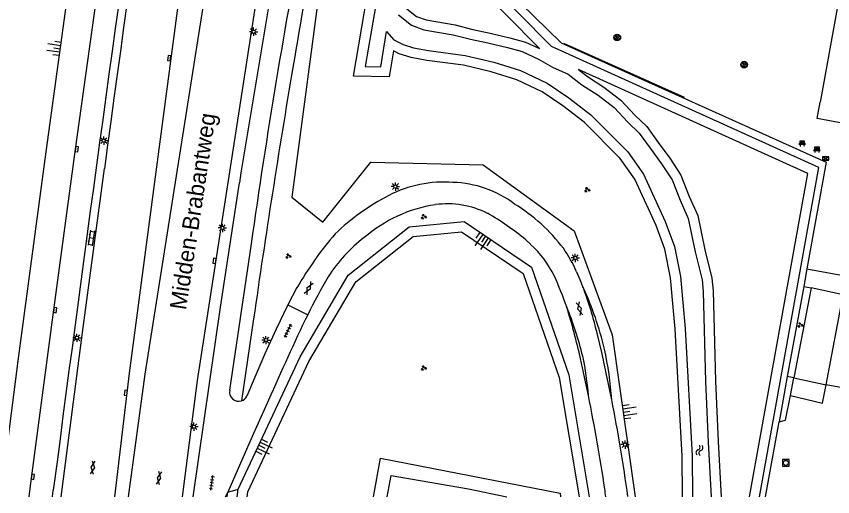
# Model space of a CAD drawing. Extents: x 130998 to 133001, y 398999 to 403002.
# Drawn here: x 132747.8 to 132870.8, y 399000 to 399072.4 of the extents above; entities that cross this region are included whole.
import ezdxf

# ---------------------------------------------------------------- set-up
doc = ezdxf.new("R2010")
doc.units = 0
for name, color, linetype in [('bs-afsc-ballenvanger', 7, 'Continuous'), ('bs-symb-sproeier', 7, 'Continuous'), ('gg-afsc-hekwerk', 7, 'Continuous'), ('gg-anno-openbare ruimte label', 7, 'Continuous'), ('gg-bbg-bijgebouw', 7, 'Continuous'), ('gg-knt-BGT kruinlijn', 7, 'Continuous'), ('gg-knt-bovenkant onderkant talud', 7, 'Continuous'), ('gg-knt-verharding', 7, 'Continuous'), ('gg-kntw-bovenkant insteek waterloop', 7, 'Continuous'), ('gt-grn-groengrens', 7, 'Continuous'), ('gt-symb-bank', 7, 'Continuous'), ('gt-symb-gesloten verharding', 7, 'Continuous'), ('gt-symb-groenvak', 7, 'Continuous'), ('gt-symb-kast', 7, 'Continuous'), ('gt-symb-klinker verharding', 7, 'Continuous'), ('gt-symb-kolk', 7, 'Continuous'), ('gt-symb-lichtmast', 7, 'Continuous'), ('gt-symb-rioolschacht', 7, 'Continuous'), ('gt-symb-talud symbool', 7, 'Continuous'), ('gt-symb-tegel verharding', 7, 'Continuous'), ('gt-symb-watersymbool', 7, 'Continuous')]:
    doc.layers.add(name, color=color, linetype=linetype)

# ---------------------------------------------------------------- blocks, each defined once
blk = doc.blocks.new('gt0-KOLK')
at = {"layer": 'gt-symb-kolk'}
blk.add_lwpolyline([(0, 0), (0.37, 0), (0.37, 0.4), (-0.38, 0.4), (-0.38, 0), (0, 0)], dxfattribs=at)
blk = doc.blocks.new('gt0-BANK')
at = {"layer": 'gt-symb-bank'}
for p, q in [((-0.5, 0.27), (-0.32, 0.27)), ((-0.31, 0.27), (-0.31, 0.01)), ((-0.31, 0), (-0.27, 0)), ((-0.26, 0.01), (-0.26, 0.27)), ((-0.25, 0.27), (0.25, 0.27)), ((-0.24, 0.55), (-0.24, 0.41)), ((0.24, 0.49), (0.24, 0.55)), ((0.26, 0.27), (0.26, 0.01)), ((0.27, 0), (0.3, 0)), ((0.31, 0.01), (0.31, 0.27)), ((0.32, 0.27), (0.5, 0.27))]:
    blk.add_line(p, q, dxfattribs=at)
for points in [[(-0.25, 0.4), (-0.36, 0.4), (-0.5, 0.27)], [(-0.36, 0.76), (-0.36, 0.55), (-0.25, 0.55)], [(0.25, 0.55), (0.36, 0.55), (0.36, 0.76), (-0.36, 0.76)], [(0.5, 0.27), (0.36, 0.4), (0.24, 0.4)]]:
    blk.add_lwpolyline(points, dxfattribs=at)
for centre, start, end in [((-0.31, 0.01), 180, 270), ((0.27, 0.01), 180, 270), ((0.3, 0.01), 270, 0)]:
    blk.add_arc(centre, 0.00643, start, end, dxfattribs=at)
for points, degree in [([(-0.32, 0.27), (-0.31, 0.27), (-0.31, 0.27)], 2), ([(-0.27, 0), (-0.26, 0), (-0.26, 0.01)], 2), ([(-0.26, 0.27), (-0.26, 0.27), (-0.25, 0.27)], 2), ([(-0.25, 0.55), (-0.24, 0.55), (-0.24, 0.55)], 2), ([(-0.24, 0.41), (-0.24, 0.4), (-0.25, 0.4)], 2), ([(-0.18, 0.55), (0, 0.55), (0.18, 0.55), (0.19, 0.55), (0.19, 0.55), (0.19, 0.48), (0.19, 0.41), (0.19, 0.4), (0.18, 0.4), (0, 0.4), (-0.18, 0.4), (-0.19, 0.4), (-0.19, 0.41), (-0.19, 0.48), (-0.19, 0.55), (-0.19, 0.55), (-0.18, 0.55)], 3), ([(0.24, 0.55), (0.25, 0.55), (0.25, 0.55)], 2), ([(0.24, 0.4), (0.24, 0.46), (0.24, 0.49)], 2), ([(0.25, 0.27), (0.26, 0.27), (0.26, 0.27)], 2), ([(0.31, 0.27), (0.31, 0.27), (0.32, 0.27)], 2)]:
    blk.add_open_spline(points, degree=degree, dxfattribs=at)
blk = doc.blocks.new('gt0-KAST')
at = {"layer": 'gt-symb-kast'}
for p, q in [((-0.5, -0.25), (0.5, 0.25)), ((-0.5, 0.25), (0.5, -0.25))]:
    blk.add_line(p, q, dxfattribs=at)
blk.add_lwpolyline([(0.5, 0.25), (-0.5, 0.25), (-0.5, -0.25), (0.5, -0.25)], close=True, dxfattribs=at)
blk = doc.blocks.new('gt0-GRVAK')
at = {"layer": 'gt-symb-groenvak'}
for p, q in [((-0.11, 0.19), (-0.23, 0.24)), ((-0.18, 0.15), (0.09, 0.15)), ((-0.09, 0.21), (-0.16, 0.32)), ((-0.05, 0.21), (-0.05, 0.39)), ((0, 0.21), (0.06, 0.32)), ((0.01, 0.19), (0.13, 0.24)), ((0.26, -0.05), (0.2, 0.06)), ((0.3, -0.05), (0.3, 0.13)), ((0.35, -0.05), (0.41, 0.06)), ((-0.24, -0.23), (-0.36, -0.18)), ((-0.32, -0.26), (-0.05, -0.26)), ((-0.23, -0.21), (-0.29, -0.09)), ((-0.18, -0.2), (-0.18, -0.02)), ((-0.14, -0.21), (-0.07, -0.09)), ((-0.12, -0.23), (0, -0.18)), ((0.24, -0.07), (0.12, -0.02)), ((0.17, -0.11), (0.44, -0.11)), ((0.37, -0.07), (0.49, -0.02))]:
    blk.add_line(p, q, dxfattribs=at)
blk = doc.blocks.new('gt0-RS')
at = {"layer": 'gt-symb-rioolschacht'}
blk.add_lwpolyline([(-0.5, -0.5), (0.5, -0.5), (0.5, 0.5), (-0.5, 0.5)], close=True, dxfattribs=at)
blk.add_circle((0, 0), 0.375, dxfattribs=at)
blk = doc.blocks.new('gt0-GESVH1')
at = {"layer": 'gt-symb-gesloten verharding'}
for p, q in [((-0.99, -0.26), (0.01, 0.24)), ((0.01, -0.26), (-0.99, 0.24)), ((0.01, 0.24), (1.01, -0.26)), ((1.01, 0.24), (0.01, -0.26))]:
    blk.add_line(p, q, dxfattribs=at)
blk = doc.blocks.new('gt0-TALUD_1')
at = {"layer": 'gt-symb-talud symbool'}
for p, q in [((-1, -1), (-1, 0)), ((-0.5, -2), (-0.5, 0)), ((0, -1), (0, 0)), ((0.5, -2), (0.5, 0)), ((1, -1), (1, 0))]:
    blk.add_line(p, q, dxfattribs=at)
blk = doc.blocks.new('gt0-LMAST')
at = {"layer": 'gt-symb-lichtmast'}
for p, q in [((-0.18, 0.17), (-0.45, 0.44)), ((-0.01, 0.25), (-0.01, 0.62)), ((0.17, 0.17), (0.44, 0.44)), ((-0.26, 0), (-0.63, 0)), ((-0.18, -0.18), (-0.45, -0.45)), ((-0.01, -0.25), (-0.01, -0.63)), ((0.44, -0.45), (0.17, -0.18)), ((0.24, 0), (0.62, 0))]:
    blk.add_line(p, q, dxfattribs=at)
blk.add_circle((-0.01, 0), 0.25, dxfattribs=at)
blk = doc.blocks.new('gt0-WA')
at = {"layer": 'gt-symb-watersymbool'}
for centre, start, end in [((-0.32, 0.02), 28.0725, 151.9275), ((0.43, 0.42), 208.0725, 331.9275), ((-0.32, -0.43), 28.0725, 151.9275), ((0.43, -0.03), 208.0725, 331.9275)]:
    blk.add_arc(centre, 0.425, start, end, dxfattribs=at)
blk = doc.blocks.new('bs0-SPROEIER')
at = {"layer": 'bs-symb-sproeier'}
for p, q in [((-0.34, 0.2), (0.2, -0.34)), ((-0.21, 0.35), (0.34, -0.2)), ((0.03, 0.4), (0.4, 0.03)), ((-0.4, -0.03), (-0.03, -0.4))]:
    blk.add_line(p, q, dxfattribs=at)
blk.add_circle((0, 0), 0.5, dxfattribs=at)
blk = doc.blocks.new('gt0-TEG1')
at = {"layer": 'gt-symb-tegel verharding'}
for p, q in [((-1.12, 0), (1.12, 0)), ((-0.9, -0.25), (-0.9, 0.25)), ((-0.45, -0.25), (-0.45, 0.25)), ((0, -0.25), (0, 0.25)), ((0.45, -0.25), (0.45, 0.25)), ((0.9, -0.25), (0.9, 0.25))]:
    blk.add_line(p, q, dxfattribs=at)
blk = doc.blocks.new('gt0-KL1')
at = {"layer": 'gt-symb-klinker verharding'}
for p, q in [((-1.15, 0.3), (1.15, 0.3)), ((-1, -0.3), (-1, 0.3)), ((-0.5, 0.3), (-0.5, 0.45)), ((0, -0.3), (0, 0.3)), ((0.5, 0.3), (0.5, 0.45)), ((1, -0.3), (1, 0.3)), ((-1.15, -0.3), (1.15, -0.3)), ((-0.5, -0.45), (-0.5, -0.3)), ((0.5, -0.45), (0.5, -0.3))]:
    blk.add_line(p, q, dxfattribs=at)

msp = doc.modelspace()

# ---------------------------------------------------------------- linework, layer by layer
at = {"layer": 'bs-afsc-ballenvanger'}
msp.add_line((132848.49, 399060.14), (132830.32, 399068.28), dxfattribs=at)
at = {"layer": 'gg-afsc-hekwerk'}
for p, q in [((132869.85, 399050.39), (132866.94, 399034.33)), ((132866.94, 399034.33), (132866.46, 399031.69)), ((132866.46, 399031.69), (132863.99, 399018.11)), ((132863.99, 399018.11), (132862.76, 399011.29)), ((132860.71, 399000), (132862.76, 399011.29))]:
    msp.add_line(p, q, dxfattribs=at)
for points in [[(132813.64, 399084.33), (132829.9, 399068.42), (132869.85, 399050.39)], [(132803.66, 399000), (132804.28, 399003.19), (132815.92, 399001.19), (132821.71, 399000)]]:
    msp.add_lwpolyline(points, dxfattribs=at)
at = {"layer": 'gg-bbg-bijgebouw'}
for p, q in [((132867.58, 399031.49), (132864.99, 399017.93)), ((132864.99, 399017.93), (132869.82, 399016.87))]:
    msp.add_line(p, q, dxfattribs=at)
msp.add_lwpolyline([(132869.82, 399016.87), (132872.42, 399030.44), (132867.58, 399031.49)], dxfattribs=at)
at = {"layer": 'gg-knt-BGT kruinlijn'}
msp.add_line((132781.07, 399000), (132781.23, 399001.15), dxfattribs=at)
for points in [[(132834.3, 399236.07), (132815.52, 399182.47), (132807.42, 399151.18), (132794, 399080.35), (132789.33, 399045.14), (132794, 399041.39), (132801.2, 399050.42), (132818.12, 399050.02), (132831.86, 399040.08), (132837.57, 399024.39), (132841.08, 399000)], [(132745.44, 399000), (132748.05, 399020.45), (132752.13, 399050.86), (132756.28, 399081.26), (132764.04, 399138.59)]]:
    msp.add_lwpolyline(points, dxfattribs=at)
at = {"layer": 'gg-knt-bovenkant onderkant talud'}
msp.add_lwpolyline([(132781.23, 399001.15), (132790.56, 399021.09), (132797.78, 399033.36), (132807, 399040.68), (132815.27, 399041.47), (132825.44, 399034.57), (132831.07, 399018.35), (132834.13, 399000)], dxfattribs=at)
at = {"layer": 'gg-knt-verharding'}
for p, q in [((132783.16, 399038.09), (132779.93, 399016.03)), ((132825.3, 399038.03), (132824.56, 399038.71)), ((132790.08, 399031.5), (132788.7, 399028.9)), ((132866.46, 399031.69), (132867.58, 399031.49)), ((132788.7, 399028.9), (132791.7, 399027.42)), ((132783.54, 399026.78), (132781.71, 399014.45)), ((132864.99, 399017.93), (132863.99, 399018.11)), ((132864.46, 399015.24), (132864.99, 399017.93)), ((132753.91, 399005.26), (132753.34, 399000.96)), ((132749.69, 399000), (132749.95, 399002.04)), ((132779.33, 399000), (132779.64, 399000.7)), ((132779.54, 399000), (132779.64, 399000.7))]:
    msp.add_line(p, q, dxfattribs=at)
for points in [[(132762.64, 399000), (132764.86, 399018.61), (132773.1, 399080.84), (132777.39, 399111.89), (132787.45, 399180.57), (132799.49, 399253.49), (132821.57, 399368.18), (132821.05, 399368.32), (132828.33, 399401.27), (132834.22, 399426.59)], [(132772.83, 399000), (132775.07, 399017.52), (132784.71, 399079.82), (132793.52, 399126.23), (132804.32, 399176.71), (132840.62, 399332.15), (132851.14, 399355.1)], [(132749.95, 399002.04), (132753.42, 399028.15), (132756.71, 399052.39), (132763.52, 399101.36), (132767.07, 399126.55), (132769.35, 399142.31)], [(132935.7, 399123.61), (132882.24, 399132.84), (132868.94, 399059.46)], [(132764.71, 399000), (132767.18, 399018.45), (132777.17, 399081.48), (132781.4, 399103.86)], [(132866.94, 399034.33), (132873.83, 399033.08), (132874.99, 399039.75), (132872.33, 399040.22), (132875.18, 399055.76), (132868.49, 399056.97), (132868.94, 399059.46)], [(132754.54, 399000), (132757.76, 399024.72), (132761.06, 399049.44)], [(132774.43, 399000), (132778.55, 399028.57), (132781.4, 399047.29)], [(132888.64, 399025.78), (132890.21, 399034.38), (132888.67, 399034.71), (132889.1, 399037.07), (132876.62, 399039.4), (132874.91, 399030.24), (132878.22, 399029.5), (132875.6, 399016.16), (132872.35, 399016.78), (132872.29, 399016.42), (132869.82, 399016.87)], [(132832.23, 399033.9), (132832.73, 399032.73), (132833.19, 399031.56)], [(132788.7, 399028.9), (132786.95, 399025.23), (132785.25, 399021.53), (132783.86, 399018.35), (132782.51, 399015.15)], [(132837.52, 399014.6), (132836.7, 399018.59), (132836.06, 399021.53), (132835.36, 399024.43)], [(132834.01, 399015.23), (132833.43, 399018.02), (132832.83, 399020.81)], [(132864.46, 399015.24), (132869.29, 399014.1), (132869.82, 399016.87)], [(132862.76, 399011.29), (132863.71, 399011.55), (132864.46, 399015.24)], [(132785.81, 399014.55), (132783.35, 399009.07), (132779.64, 399000.7)], [(132753.22, 399000), (132753.28, 399000.48), (132753.34, 399000.96)]]:
    msp.add_lwpolyline(points, dxfattribs=at)
for centre, radius, start, end in [((140833.17, 397962.77), 8144.93, 171.527875, 172.332985), ((140627.78, 397979.96), 7940.34, 171.780294, 172.580954), ((134851.57, 398715.18), 2091.52, 169.19562, 170.38048), ((134921.83, 398704.95), 2167.64, 169.62051, 170.91324), ((133805.85, 398893.52), 1032.85, 169.19143, 171.95392), ((134303.38, 398809.14), 1535.34, 170.41881, 171.85067), ((132812.21, 399029.42), 17.99, 85.6186, 117.4027), ((132813.1, 399031.09), 16.28, 53.0709, 88.3045), ((132820.03, 399014.37), 34.96, 117.4336, 133.8143), ((132814.24, 399022.8), 21.46, 98.8415, 130.8212), ((132812.76, 399030.65), 13.48, 63.3434, 97.7437), ((132808.47, 399020.82), 27.38, 37.344, 58.2459), ((132800.31, 399009.91), 37.65, 49.9033, 60.5739), ((132837.03, 399004.24), 54.29, 139.3722, 149.8677), ((132815.08, 399019.93), 24.22, 127.8824, 146.9156), ((132814.74, 399026.37), 15.72, 25.9098, 47.8185), ((132812.71, 399025.21), 21.37, 23.9926, 34.8875), ((132873.09, 398987.18), 90.79, 149.5812, 153.6921), ((132768.71, 399006.58), 65.82, 19.5511, 23.8983), ((132785.23, 399013.11), 51.39, 12.7274, 21.0381), ((132719.5, 398994.52), 116.34, 13.0596, 17.0346), ((133164.98, 398848.9), 413.78, 154.4403, 156.3997), ((132781.28, 399015.76), 1.37, 168.7206, 288.2851), ((132781.28, 399015.75), 1.37, 288.2344, 333.9957), ((132554.4, 398958.95), 285.22, 8.5117, 11.3811), ((132592.15, 398966.22), 250.1, 7.763, 11.154), ((132493.14, 398955.36), 346.38, 7.404, 7.5979)]:
    msp.add_arc(centre, radius, start, end, dxfattribs=at)
at = {"layer": 'gg-kntw-bovenkant insteek waterloop'}
for points in [[(132802.16, 399075.32), (132800.38, 399064.84), (132802.71, 399064.79), (132803.58, 399070.08), (132804.7, 399068.86), (132806.08, 399068.14), (132807.65, 399067.63), (132809.89, 399067.23), (132815.43, 399066.51), (132819.76, 399065.49), (132823.78, 399064.22), (132827.8, 399062.33), (132831.05, 399060.09), (132834.35, 399057.55), (132839.95, 399051.95), (132842.29, 399048.59), (132845.59, 399041.47), (132846.96, 399037.7), (132847.87, 399033.17), (132848.58, 399025.34), (132849.66, 399006.16), (132849.69, 399000)], [(132805.37, 399072.62), (132807.35, 399071.04), (132809.18, 399070.38), (132813.61, 399069.62), (132816.25, 399068.95), (132818.85, 399068.39), (132821.8, 399067.68), (132824.03, 399067.07), (132826.47, 399065.95), (132828.61, 399064.72), (132830.95, 399063.65), (132833.03, 399062.08), (132835.47, 399060.5), (132837.87, 399058.67), (132839.95, 399056.43), (132841.68, 399054.8), (132843.3, 399052.51), (132845.03, 399050.17), (132846.61, 399047.77), (132847.83, 399044.67), (132849.05, 399041.92), (132850.11, 399036.89), (132851.13, 399032.66), (132851.33, 399030.93), (132851.68, 399017.35), (132852.05, 399008.21), (132852.5, 399000)]]:
    msp.add_lwpolyline(points, dxfattribs=at)
at = {"layer": 'gt-grn-groengrens'}
msp.add_line((132779.64, 399000.7), (132781.23, 399001.15), dxfattribs=at)
for points in [[(132806.47, 399074.09), (132806.66, 399073.51), (132808.09, 399072.37), (132809.57, 399071.84), (132813.92, 399071.09), (132816.59, 399070.41), (132819.18, 399069.85), (132822.17, 399069.13), (132824.55, 399068.48), (132826.65, 399067.52), (132811.48, 399082.92), (132822.17, 399144.21), (132824.07, 399148.38), (132840.06, 399232.57)], [(132859.8, 399000), (132868.76, 399049.61), (132828.43, 399067.85), (132813.09, 399083.42), (132823.61, 399143.76), (132825.99, 399148.99)], [(132848.19, 399000), (132848.19, 399000.01), (132848.16, 399006.11), (132847.08, 399025.23), (132846.39, 399032.96), (132845.51, 399037.29), (132844.2, 399040.89), (132840.98, 399047.84), (132838.79, 399050.98), (132833.36, 399056.42), (132830.16, 399058.88), (132827.05, 399061.03), (132823.23, 399062.82), (132819.36, 399064.05), (132815.17, 399065.03), (132809.66, 399065.74), (132807.29, 399066.18), (132805.49, 399066.76), (132804.63, 399067.2), (132803.98, 399063.26), (132798.6, 399063.38), (132800.68, 399075.53)], [(132858.27, 399000), (132867.08, 399048.72), (132832.49, 399064.37), (132833.89, 399063.3), (132836.34, 399061.72), (132838.88, 399059.78), (132841.01, 399057.48), (132842.81, 399055.79), (132844.52, 399053.39), (132846.26, 399051.02), (132847.95, 399048.47), (132849.21, 399045.25), (132850.48, 399042.39), (132851.58, 399037.22), (132852.61, 399032.93), (132852.83, 399031.04), (132853.18, 399017.4), (132853.55, 399008.29), (132854.01, 399000)], [(132782.58, 399000), (132782.68, 399000.72), (132791.89, 399020.39), (132798.93, 399032.36), (132807.58, 399039.23), (132814.88, 399039.93), (132824.19, 399033.61), (132829.61, 399017.98), (132832.61, 399000)], [(132801.6, 399000), (132802.65, 399005.78), (132829.73, 399000.53), (132829.78, 399000)]]:
    msp.add_lwpolyline(points, dxfattribs=at)
for centre, radius, start, end in [((132791.34, 399011.85), 46.26, 12.9905, 25.2147), ((132783.2, 399008.98), 51.42, 13.7206, 22.4301), ((132791.21, 399011.83), 46.39, 3.4212, 12.9815), ((132793.03, 399012.39), 41.08, 3.968, 12.3623)]:
    msp.add_arc(centre, radius, start, end, dxfattribs=at)

# ---------------------------------------------------------------- block references
at = {"layer": 'bs-symb-sproeier'}
for p in [(132838.36, 399069.21), (132857.5, 399065.11)]:
    msp.add_blockref('bs0-SPROEIER', p, dxfattribs=at)
at = {"layer": 'gt-symb-bank'}
for p in [(132866.24, 399052.84), (132868.46, 399051.92)]:
    msp.add_blockref('gt0-BANK', p, dxfattribs=at)
at = {"layer": 'gt-symb-gesloten verharding'}
for p, rotation in [((132791.87, 399031.41), -117.76921269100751), ((132832.68, 399028.33), -74.75492966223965), ((132759.29, 399004.38), 82.41293093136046), ((132769.27, 399002.8), 80.90519502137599)]:
    msp.add_blockref('gt0-GESVH1', p, dxfattribs=dict(at, rotation=rotation))
at = {"layer": 'gt-symb-groenvak'}
for p in [(132833.81, 399046.25), (132809.18, 399042.2), (132788.76, 399036.25), (132865.94, 399025.88), (132809.18, 399019.39)]:
    msp.add_blockref('gt0-GRVAK', p, dxfattribs=at)
at = {"layer": 'gt-symb-kast'}
msp.add_blockref('gt0-KAST', (132869.77, 399050.97), dxfattribs=at)
at = {"layer": 'gt-symb-klinker verharding', "rotation": -99.09480497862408}
msp.add_blockref('gt0-KL1', (132759.08, 399038.99), dxfattribs=at)
at = {"layer": 'gt-symb-kolk'}
for p, rotation in [((132770.61, 399066.11), -97.87092050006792), ((132756.71, 399052.39), -97.81418085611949), ((132777.45, 399035.55), -98.51093419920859), ((132753.42, 399028.15), -97.64386978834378), ((132764.1, 399015.68), -97.35237935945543), ((132750.07, 399003.03), -97.40918403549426)]:
    msp.add_blockref('gt0-KOLK', p, dxfattribs=dict(at, rotation=rotation))
at = {"layer": 'gt-symb-lichtmast'}
for p in [(132783.54, 399070.07), (132760.96, 399053.66), (132804.92, 399046.74), (132778.84, 399040.51), (132832.03, 399035.99), (132756.91, 399023.94), (132785.4, 399023.59), (132774.55, 399010.55), (132839.55, 399007.85)]:
    msp.add_blockref('gt0-LMAST', p, dxfattribs=at)
at = {"layer": 'gt-symb-rioolschacht'}
msp.add_blockref('gt0-RS', (132863.77, 399005.09), dxfattribs=at)
at = {"layer": 'gt-symb-talud symbool'}
for p, xscale, yscale, rotation in [((132754.42, 399067.51), 1.000018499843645, 1.000018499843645, -97.70065539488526), ((132818.49, 399039.2), 0.9993247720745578, 0.9993247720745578, -34.1512225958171), ((132839.28, 399012.7), 1.0002744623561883, 1.000274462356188, 98.21920924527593), ((132784.36, 399007.7), 1.0003059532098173, 1.0003059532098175, 64.92082100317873)]:
    msp.add_blockref('gt0-TALUD_1', p, dxfattribs=dict(at, xscale=xscale, yscale=yscale, rotation=rotation))
at = {"layer": 'gt-symb-tegel verharding'}
for p, rotation in [((132788.68, 399025), -114.64309522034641), ((132777.25, 399002.08), 81.89420641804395)]:
    msp.add_blockref('gt0-TEG1', p, dxfattribs=dict(at, rotation=rotation))
at = {"layer": 'gt-symb-watersymbool', "rotation": 78.2854747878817}
msp.add_blockref('gt0-WA', (132850.73, 399006.95), dxfattribs=at)

# ---------------------------------------------------------------- texts
at = {"layer": 'gg-anno-openbare ruimte label'}
msp.add_text('Midden-Brabantweg', height=2.5, rotation=81.3, dxfattribs=at).set_placement((132773.35, 399028.04))

doc.saveas('drawing.dxf')
